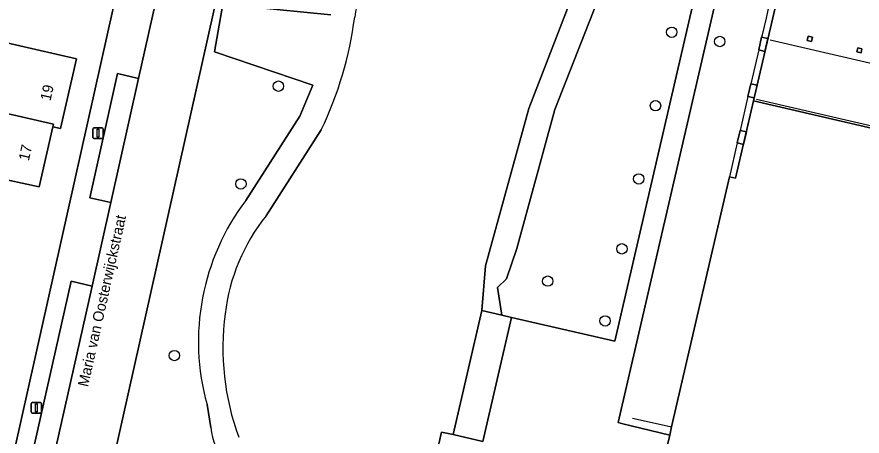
# Model space of a CAD drawing. Extents: x 161771 to 163125, y 382475 to 383179.
# Drawn here: x 162748.4 to 162828, y 382609.8 to 382649.3 of the extents above; entities that cross this region are included whole.
import ezdxf

# ---------------------------------------------------------------- set-up
doc = ezdxf.new("R2010")
doc.units = 0
for name, color, linetype in [('IMGEO_Boom', 7, 'Continuous'), ('IMGEO_Erf', 7, 'Continuous'), ('IMGEO_Groenvoorziening', 7, 'Continuous'), ('IMGEO_Hek', 7, 'Continuous'), ('IMGEO_Lichtmast', 7, 'Continuous'), ('IMGEO_Lijnafwatering', 7, 'Continuous'), ('IMGEO_Meer_plas_ven_vijver', 7, 'Continuous'), ('IMGEO_Oever', 7, 'Continuous'), ('IMGEO_Openbare_ruimte_label', 7, 'Continuous'), ('IMGEO_Pand', 7, 'Continuous'), ('IMGEO_Pand_nummerreeks', 7, 'Continuous'), ('IMGEO_Pand_overbouw', 7, 'Continuous'), ('IMGEO_Parkeervlak_open', 7, 'Continuous'), ('IMGEO_Rijbaan_lokaal_open', 7, 'Continuous'), ('IMGEO_Voetpad_gesloten', 7, 'Continuous'), ('IMGEO_Voetpad_open', 7, 'Continuous')]:
    doc.layers.add(name, color=color, linetype=linetype)

msp = doc.modelspace()

# ---------------------------------------------------------------- linework, layer by layer
at = {"layer": 'IMGEO_Boom'}
for centre in [(162810.062, 382647.852), (162814.581, 382646.986), (162773.056, 382642.781), (162808.537, 382640.943), (162806.96, 382634.042), (162769.527, 382633.569), (162805.381, 382627.462), (162798.398, 382624.421), (162803.794, 382620.675), (162763.262, 382617.415)]:
    msp.add_circle(centre, 0.489, dxfattribs=at)
at = {"layer": 'IMGEO_Erf'}
for points in [[(162747.018, 382603.214), (162761.303, 382667.139)], [(162746.365, 382647.108), (162754.048, 382645.369), (162752.564, 382638.784), (162751.841, 382638.947), (162750.555, 382633.29), (162746.164, 382634.255)]]:
    msp.add_lwpolyline(points, dxfattribs=at)
at = {"layer": 'IMGEO_Groenvoorziening'}
for points in [[(162770.183, 382664.214), (162756.236, 382601.873)], [(162803.73, 382652.508), (162799.077, 382640.594), (162795.497, 382627.485), (162794.525, 382624.64), (162793.67, 382623.836), (162794.088, 382621.217), (162794.983, 382621.009), (162804.709, 382618.752), (162813.883, 382658.352)], [(162769.979, 382632.019), (162775.056, 382639.969), (162776.291, 382642.877), (162767.036, 382646.002), (162767.832, 382650.486), (162777.998, 382649.486)], [(162766.709, 382610.629), (162766.339, 382612.795)]]:
    msp.add_lwpolyline(points, dxfattribs=at)
for points in [[(162820.213, 382651.936), (162817.729, 382652.496), (162818.654, 382656.294), (162815.621, 382656.989), (162805.013, 382611.112), (162805.454, 382610.991), (162806.24, 382610.804), (162809.872, 382609.93), (162810.049, 382610.694), (162815.489, 382634.236), (162816.077, 382634.101), (162817.766, 382641.385)], [(162818.525, 382647.391), (162819.11, 382647.256), (162818.832, 382646.056), (162818.248, 382646.191)], [(162818.099, 382642.877), (162817.822, 382641.679), (162817.238, 382641.813), (162817.514, 382643.011)], [(162817.085, 382638.483), (162816.811, 382637.294), (162816.226, 382637.429), (162816.5, 382638.618)]]:
    msp.add_lwpolyline(points, close=True, dxfattribs=at)
for centre, radius, start, end in [((162787.59, 382618.728), 22.063, 142.95739, 195.59895), ((162773.756, 382611.351), 7.084, 185.85102, 243.89673)]:
    msp.add_arc(centre, radius, start, end, dxfattribs=at)
at = {"layer": 'IMGEO_Hek'}
for points in [[(162819.339, 382647.139), (162838.029, 382642.812)], [(162818.053, 382641.566), (162835.674, 382637.486)]]:
    msp.add_lwpolyline(points, dxfattribs=at)
at = {"layer": 'IMGEO_Lichtmast'}
for p, q in [((162755.579, 382637.956), (162755.579, 382638.756)), ((162755.579, 382638.756), (162755.579, 382637.956)), ((162755.679, 382638.856), (162756.469, 382638.856)), ((162756.469, 382638.856), (162755.679, 382638.856)), ((162756.569, 382638.756), (162756.569, 382637.956)), ((162756.569, 382637.956), (162756.569, 382638.756)), ((162756.469, 382637.856), (162755.679, 382637.856)), ((162755.679, 382637.856), (162756.469, 382637.856)), ((162749.778, 382612.103), (162749.778, 382612.903)), ((162749.778, 382612.903), (162749.778, 382612.103)), ((162749.878, 382613.003), (162750.668, 382613.003)), ((162750.668, 382613.003), (162749.878, 382613.003)), ((162750.768, 382612.903), (162750.768, 382612.103)), ((162750.768, 382612.103), (162750.768, 382612.903)), ((162750.668, 382612.003), (162749.878, 382612.003)), ((162749.878, 382612.003), (162750.668, 382612.003))]:
    msp.add_line(p, q, dxfattribs=at)
for points in [[(162755.999, 382638.731), (162756.149, 382638.731), (162756.149, 382637.981), (162755.999, 382637.981), (162755.999, 382638.731)], [(162750.198, 382612.878), (162750.348, 382612.878), (162750.348, 382612.128), (162750.198, 382612.128), (162750.198, 382612.878)]]:
    msp.add_lwpolyline(points, dxfattribs=at)
for centre, start, end in [((162755.679, 382638.756), 90, 180), ((162755.679, 382638.756), 90, 180), ((162756.469, 382638.756), 0, 90), ((162756.469, 382638.756), 360, 90), ((162755.679, 382637.956), 180, 270), ((162755.679, 382637.956), 180, 270), ((162756.469, 382637.956), 270, 0), ((162756.469, 382637.956), 270, 0), ((162749.878, 382612.903), 90, 180), ((162749.878, 382612.903), 90, 180), ((162750.668, 382612.903), 0, 90), ((162750.668, 382612.903), 360, 90), ((162749.878, 382612.103), 180, 270), ((162749.878, 382612.103), 180, 270), ((162750.668, 382612.103), 270, 0), ((162750.668, 382612.103), 270, 0)]:
    msp.add_arc(centre, 0.1, start, end, dxfattribs=at)
at = {"layer": 'IMGEO_Lijnafwatering'}
msp.add_lwpolyline([(162806.357, 382611.515), (162807.097, 382611.351), (162810.049, 382610.694)], dxfattribs=at)
at = {"layer": 'IMGEO_Meer_plas_ven_vijver'}
for points in [[(162792.205, 382621.654), (162792.544, 382625.848), (162796.615, 382640.689), (162801.393, 382653.056)], [(162777.079, 382638.677), (162771.895, 382630.573)], [(162789.866, 382593.784), (162787.692, 382602.209), (162788.593, 382606.091), (162787.507, 382606.346), (162788.412, 382610.212), (162789.492, 382609.964), (162792.205, 382621.654)]]:
    msp.add_lwpolyline(points, dxfattribs=at)
for centre, radius, start, end in [((162786.298, 382648.531), 6.114, 132.90803, 173.02081), ((162746.073, 382653.664), 34.438, 334.20346, 352.67702), ((162786.017, 382619.271), 18.088, 141.32732, 173.4206), ((162792.03, 382618.096), 24.201, 172.28931, 200.23625)]:
    msp.add_arc(centre, radius, start, end, dxfattribs=at)
at = {"layer": 'IMGEO_Oever'}
for points in [[(162801.393, 382653.056), (162796.615, 382640.689), (162792.544, 382625.848), (162792.205, 382621.654), (162794.088, 382621.217), (162793.67, 382623.836), (162794.525, 382624.64), (162795.497, 382627.485), (162799.077, 382640.594), (162803.73, 382652.508)], [(162777.998, 382649.486), (162767.832, 382650.486), (162767.036, 382646.002), (162776.291, 382642.877), (162775.056, 382639.969), (162769.979, 382632.019)], [(162771.895, 382630.573), (162777.079, 382638.677)], [(162766.339, 382612.795), (162766.709, 382610.629)]]:
    msp.add_lwpolyline(points, dxfattribs=at)
for centre, radius, start, end in [((162786.298, 382648.531), 6.114, 132.90803, 173.02081), ((162746.073, 382653.664), 34.438, 334.20346, 352.67702), ((162787.59, 382618.728), 22.063, 142.95739, 195.59895), ((162786.017, 382619.271), 18.088, 141.32732, 173.4206), ((162792.03, 382618.096), 24.201, 172.28931, 200.23625), ((162773.756, 382611.351), 7.084, 185.85102, 243.89673)]:
    msp.add_arc(centre, radius, start, end, dxfattribs=at)
at = {"layer": 'IMGEO_Pand'}
for points in [[(162754.048, 382645.369), (162746.365, 382647.108), (162746.282, 382647.127), (162746.916, 382649.926), (162747.228, 382649.856), (162747.252, 382649.963), (162747.27, 382650.041), (162741.487, 382651.358), (162739.397, 382642.054), (162751.9, 382639.207), (162751.841, 382638.947), (162752.564, 382638.784)], [(162819.11, 382647.256), (162818.525, 382647.391), (162818.248, 382646.191), (162818.832, 382646.056)], [(162823.296, 382647.389), (162822.906, 382647.478), (162822.817, 382647.089), (162823.206, 382646.998)], [(162827.964, 382646.306), (162827.577, 382646.396), (162827.486, 382646.007), (162827.877, 382645.919)], [(162818.099, 382642.877), (162817.514, 382643.011), (162817.238, 382641.813), (162817.822, 382641.679)], [(162746.164, 382634.255), (162750.555, 382633.29), (162751.841, 382638.947), (162751.9, 382639.207), (162739.397, 382642.054), (162737.161, 382632.097), (162740.985, 382631.226), (162741.043, 382631.481), (162742.675, 382631.109), (162742.738, 382631.389), (162743.345, 382634.09), (162745.995, 382633.494)], [(162817.085, 382638.483), (162816.5, 382638.618), (162816.226, 382637.429), (162816.811, 382637.294)]]:
    msp.add_lwpolyline(points, close=True, dxfattribs=at)
msp.add_lwpolyline([(162835.62, 382637.252), (162817.766, 382641.385), (162816.077, 382634.101), (162815.489, 382634.236), (162810.049, 382610.694), (162809.872, 382609.93), (162809.509, 382608.356)], dxfattribs=at)
at = {"layer": 'IMGEO_Pand_overbouw'}
msp.add_lwpolyline([(162870.161, 382644.756), (162820.564, 382656.228), (162820.406, 382655.546), (162820.27, 382654.957), (162819.689, 382652.437), (162819.525, 382651.725), (162819.246, 382650.517), (162818.94, 382649.192), (162818.579, 382647.625), (162818.525, 382647.391), (162818.248, 382646.191), (162817.514, 382643.011), (162817.238, 382641.813), (162816.5, 382638.618), (162816.226, 382637.429), (162815.489, 382634.236), (162816.077, 382634.101), (162817.766, 382641.385), (162835.62, 382637.252)], dxfattribs=at)
at = {"layer": 'IMGEO_Parkeervlak_open'}
for points in [[(162759.896, 382643.513), (162757.912, 382643.958), (162755.297, 382632.275), (162757.281, 382631.82)], [(162755.524, 382623.961), (162753.562, 382624.423), (162749.548, 382606.573), (162751.529, 382606.101)]]:
    msp.add_lwpolyline(points, close=True, dxfattribs=at)
at = {"layer": 'IMGEO_Rijbaan_lokaal_open'}
for points in [[(162772.733, 382675.659), (162782.86, 382720.698), (162777.37, 382721.321), (162777.112, 382720.115), (162776.687, 382718.23), (162775.363, 382712.356), (162773.827, 382705.542), (162771.179, 382693.792), (162769.201, 382685.018), (162766.545, 382673.234), (162766.28, 382672.057), (162764.104, 382662.327), (162761.49, 382650.637), (162759.896, 382643.513), (162757.281, 382631.82), (162755.524, 382623.961), (162751.529, 382606.101), (162750.958, 382603.561)], [(162756.236, 382601.873), (162770.183, 382664.214)]]:
    msp.add_lwpolyline(points, dxfattribs=at)
at = {"layer": 'IMGEO_Voetpad_gesloten'}
msp.add_lwpolyline([(162809.509, 382608.356), (162809.872, 382609.93), (162806.24, 382610.804), (162805.454, 382610.991), (162805.013, 382611.112), (162815.621, 382656.989), (162816.341, 382660.104), (162814.396, 382660.564), (162813.883, 382658.352), (162804.709, 382618.752), (162794.983, 382621.009), (162792.288, 382609.32), (162789.492, 382609.964), (162788.412, 382610.212), (162787.507, 382606.346)], dxfattribs=at)
msp.add_lwpolyline([(162794.983, 382621.009), (162794.088, 382621.217), (162792.205, 382621.654), (162789.492, 382609.964), (162792.288, 382609.32)], close=True, dxfattribs=at)
at = {"layer": 'IMGEO_Voetpad_open'}
for points in [[(162767.248, 382685.464), (162769.201, 382685.018), (162771.179, 382693.792), (162769.19, 382694.228), (162771.837, 382705.982), (162773.827, 382705.542), (162775.363, 382712.356), (162773.374, 382712.81), (162774.699, 382718.68), (162776.687, 382718.23), (162777.112, 382720.115), (162777.37, 382721.321), (162773.653, 382722.008), (162773.388, 382720.8), (162761.948, 382670.012), (162763.517, 382669.659), (162762.893, 382666.783), (162761.303, 382667.139), (162747.018, 382603.214)], [(162750.958, 382603.561), (162751.529, 382606.101), (162749.548, 382606.573), (162753.562, 382624.423), (162755.524, 382623.961), (162757.281, 382631.82), (162755.297, 382632.275), (162757.912, 382643.958), (162759.896, 382643.513), (162761.49, 382650.637), (162759.508, 382651.082), (162762.121, 382662.765), (162764.104, 382662.327), (162766.28, 382672.057), (162766.545, 382673.234), (162764.566, 382673.683), (162767.248, 382685.464)], [(162840.41, 382654.596), (162824.729, 382658.278), (162820.04, 382659.379), (162816.37, 382660.232), (162816.341, 382660.104), (162815.621, 382656.989), (162818.654, 382656.294), (162817.729, 382652.496), (162820.213, 382651.936), (162817.766, 382641.385), (162835.62, 382637.252)]]:
    msp.add_lwpolyline(points, dxfattribs=at)
for points in [[(162823.206, 382646.998), (162822.817, 382647.089), (162822.906, 382647.478), (162823.296, 382647.389)], [(162827.577, 382646.396), (162827.964, 382646.306), (162827.877, 382645.919), (162827.486, 382646.007)]]:
    msp.add_lwpolyline(points, close=True, dxfattribs=at)

# ---------------------------------------------------------------- texts
at = {"layer": 'IMGEO_Openbare_ruimte_label'}
msp.add_text('Maria van Oosterwijckstraat', height=1, rotation=77.40905, dxfattribs=at).set_placement((162755.134, 382614.408))
at = {"layer": 'IMGEO_Pand_nummerreeks'}
for s, rotation, p in [('19', 77.29774, (162751.602, 382641.334)), ('17', 77.1946, (162749.562, 382635.687))]:
    msp.add_text(s, height=1, rotation=rotation, dxfattribs=at).set_placement(p)

doc.saveas('drawing.dxf')
